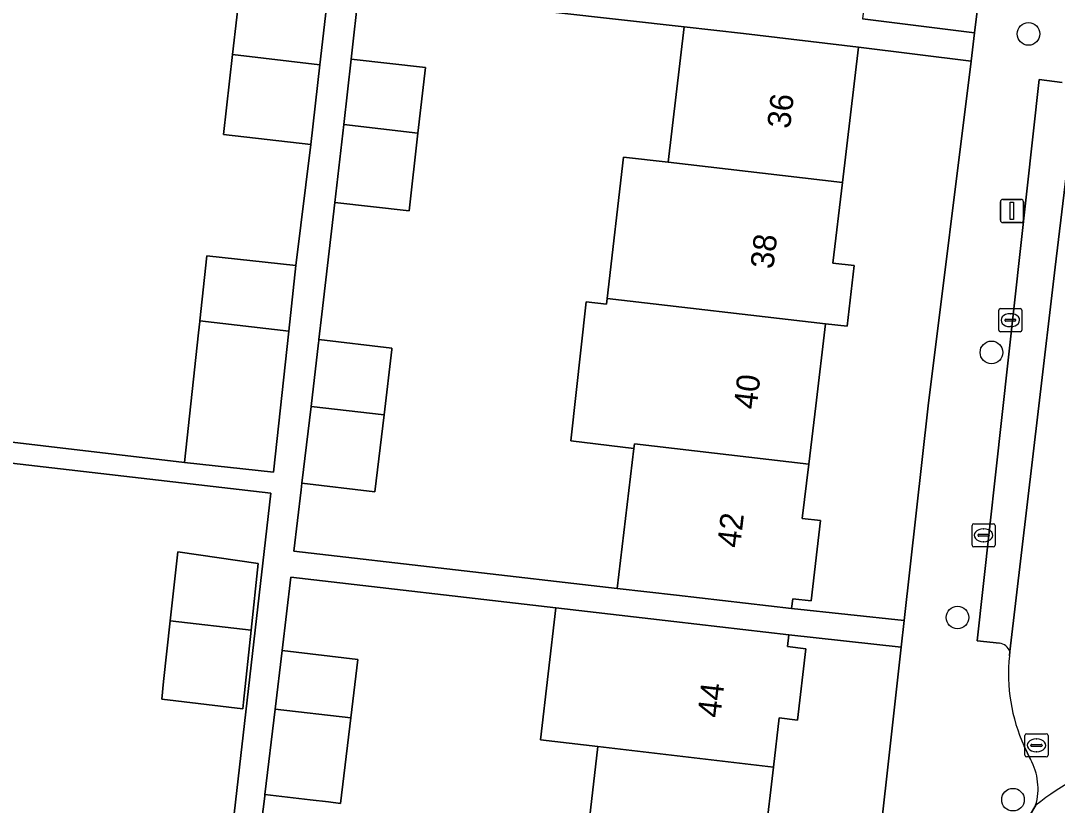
# Model space of a CAD drawing. Extents: x 161692 to 162379, y 380760 to 381678.
# Drawn here: x 162098.13 to 162142.95, y 380982.73 to 381016.64 of the extents above; entities that cross this region are included whole.
import ezdxf

# ---------------------------------------------------------------- set-up
doc = ezdxf.new("R2010")
doc.units = 0
for name, color, linetype in [('IMGEO_Boom', 7, 'Continuous'), ('IMGEO_Erf', 7, 'Continuous'), ('IMGEO_Kolk', 7, 'Continuous'), ('IMGEO_Lichtmast', 7, 'Continuous'), ('IMGEO_Pand', 7, 'Continuous'), ('IMGEO_Pand_nummerreeks', 7, 'Continuous'), ('IMGEO_Parkeervlak_open', 7, 'Continuous'), ('IMGEO_Rijbaan_lokaal_open', 7, 'Continuous'), ('IMGEO_Rioolput', 7, 'Continuous'), ('IMGEO_Voetpad_open', 7, 'Continuous')]:
    doc.layers.add(name, color=color, linetype=linetype)

msp = doc.modelspace()

# ---------------------------------------------------------------- linework, layer by layer
at = {"layer": 'IMGEO_Boom'}
for centre in [(162141.702, 381016.07), (162140.098, 381002.305), (162138.632, 380990.848), (162141.031, 380982.972)]:
    msp.add_circle(centre, 0.489, dxfattribs=at)
at = {"layer": 'IMGEO_Erf'}
for points in [[(162142.287, 381040.513), (162137.364, 381041.083), (162136.626, 381034.754), (162135.919, 381028.69), (162135.213, 381022.629), (162134.524, 381016.722), (162139.37, 381016.118), (162140.67, 381026.549)], [(162110.666, 381011.293), (162106.891, 381011.726), (162107.286, 381015.177), (162107.658, 381018.417), (162111.433, 381017.984), (162111.727, 381020.283), (162092.453, 381022.746), (162091.782, 381016.988), (162094.971, 381016.616), (162094.295, 381010.804), (162093.631, 381005.098), (162090.377, 381005.476), (162089.74, 381000), (162089.667, 380999.369), (162105.209, 380997.552), (162105.818, 381003.152), (162105.87, 381003.637), (162105.873, 381003.665), (162106.179, 381006.479), (162110.024, 381006.061)], [(162124.188, 381010.75), (162126.118, 381010.527), (162126.817, 381016.382), (162112.748, 381017.959), (162112.415, 381014.985), (162115.625, 381014.62), (162115.302, 381011.778), (162114.921, 381008.419), (162111.71, 381008.784), (162111.151, 381003.959), (162111.021, 381002.865), (162114.178, 381002.491), (162114.171, 381002.433), (162113.836, 380999.603), (162113.442, 380996.279), (162110.285, 380996.653), (162110.251, 380996.366), (162109.936, 380993.715), (162123.92, 380992.104), (162124.642, 380998.154), (162121.907, 380998.481), (162122.582, 381004.488), (162123.451, 381004.387), (162123.48, 381004.633)], [(162137.362, 381000), (162139.218, 381014.896), (162134.35, 381015.503), (162133.652, 381009.655), (162133.236, 381006.167), (162134.159, 381006.062), (162133.86, 381003.433), (162132.922, 381003.54), (162132.5, 381000), (162132.199, 380997.477), (162131.919, 380995.132), (162132.701, 380995.042), (162132.298, 380991.565), (162131.505, 380991.657), (162131.454, 380991.23), (162136.33, 380990.718)], [(162108.948, 380996.227), (162092.107, 380998.166), (162091.414, 380992.247), (162092.261, 380992.148), (162091.592, 380986.443), (162088.137, 380986.847), (162087.458, 380981.041), (162086.737, 380974.878), (162089.487, 380974.589), (162100.749, 380971.183), (162102.141, 380971.158), (162102.669, 380975.748), (162102.837, 380975.728), (162102.984, 380975.711), (162103.382, 380979.175), (162103.236, 380979.192), (162103.592, 380982.285), (162107.294, 380981.859)], [(162104.591, 380990.703), (162104.915, 380993.689), (162108.395, 380993.183), (162108.095, 380990.292), (162107.759, 380987.194), (162107.727, 380986.899), (162104.223, 380987.31), (162104.306, 380988.075)], [(162123.082, 380985.265), (162120.599, 380985.553), (162121.262, 380991.271), (162109.802, 380992.591), (162109.426, 380989.417), (162112.698, 380989.028), (162112.398, 380986.505), (162111.96, 380982.813), (162111.441, 380982.875), (162110.64, 380982.97), (162108.688, 380983.202), (162108.679, 380983.13), (162107.967, 380977.499), (162107.936, 380977.239), (162111.305, 380976.839), (162110.988, 380974.166), (162110.573, 380970.672), (162107.203, 380971.071), (162107.137, 380970.512), (162107.061, 380969.788), (162118.297, 380966.554), (162119.072, 380973.227), (162119.793, 380979.443), (162122.372, 380979.144)], [(162136.201, 380989.562), (162131.334, 380990.103), (162131.274, 380989.586), (162132.069, 380989.494), (162131.712, 380986.415), (162130.917, 380986.507), (162130.671, 380984.384), (162129.96, 380978.263), (162129.239, 380972.045), (162128.466, 380965.381), (162133.45, 380964.827)]]:
    msp.add_lwpolyline(points, close=True, dxfattribs=at)
at = {"layer": 'IMGEO_Kolk'}
for p, q in [((162140.416, 381003.272), (162140.416, 381004.124)), ((162140.491, 381004.198), (162141.343, 381004.198)), ((162140.904, 381003.978), (162140.929, 381003.978)), ((162141.417, 381004.124), (162141.417, 381003.272)), ((162140.675, 381003.692), (162140.675, 381003.704)), ((162141.113, 381003.655), (162140.715, 381003.655)), ((162140.718, 381003.741), (162141.116, 381003.741)), ((162140.927, 381003.418), (162140.902, 381003.418)), ((162141.159, 381003.704), (162141.159, 381003.692)), ((162141.343, 381003.198), (162140.491, 381003.198)), ((162139.259, 380993.973), (162139.259, 380994.825)), ((162139.334, 380994.899), (162140.186, 380994.899)), ((162140.26, 380994.825), (162140.26, 380993.973)), ((162139.518, 380994.393), (162139.518, 380994.405)), ((162139.561, 380994.442), (162139.959, 380994.442)), ((162139.747, 380994.679), (162139.772, 380994.679)), ((162140.002, 380994.405), (162140.002, 380994.393)), ((162139.956, 380994.356), (162139.558, 380994.356)), ((162139.77, 380994.119), (162139.745, 380994.119)), ((162140.186, 380993.899), (162139.334, 380993.899))]:
    msp.add_line(p, q, dxfattribs=at)
for points in [[(162140.416, 381003.272), (162140.416, 381004.124)], [(162140.491, 381004.198), (162141.343, 381004.198)], [(162141.417, 381004.124), (162141.417, 381003.272)], [(162141.343, 381003.198), (162140.491, 381003.198)], [(162139.259, 380993.973), (162139.259, 380994.825)], [(162139.334, 380994.899), (162140.186, 380994.899)], [(162140.26, 380994.825), (162140.26, 380993.973)], [(162140.186, 380993.899), (162139.334, 380993.899)]]:
    msp.add_lwpolyline(points, dxfattribs=at)
for centre, radius, start, end in [((162140.493, 381004.122), 0.0765, 91.552, 178.448), ((162140.493, 381004.122), 0.0765, 91.552, 178.448), ((162141.341, 381004.122), 0.0765, 1.552, 88.448), ((162141.341, 381004.122), 0.0765, 1.552, 88.448), ((162140.715, 381003.701), 0.0403, 85.8775, 175.7526), ((162140.712, 381003.691), 0.0366, 178.938, 274.7102), ((162141.116, 381003.698), 0.043, 264.8664, 352.4533), ((162141.12, 381003.703), 0.0386, 1.7309, 96.639), ((162140.493, 381003.274), 0.0765, 181.552, 268.448), ((162140.493, 381003.274), 0.0765, 181.552, 268.448), ((162141.341, 381003.274), 0.0765, 271.552, 358.448), ((162141.341, 381003.274), 0.0765, 271.552, 358.448), ((162139.336, 380994.823), 0.0765, 91.552, 178.448), ((162139.336, 380994.823), 0.0765, 91.552, 178.448), ((162140.184, 380994.823), 0.0765, 1.552, 88.448), ((162140.184, 380994.823), 0.0765, 1.552, 88.448), ((162139.558, 380994.402), 0.0403, 85.8775, 175.7526), ((162139.555, 380994.392), 0.0366, 178.938, 274.7102), ((162139.959, 380994.399), 0.043, 264.8664, 352.4533), ((162139.963, 380994.404), 0.0386, 1.7309, 96.639), ((162139.336, 380993.975), 0.0765, 181.552, 268.448), ((162139.336, 380993.975), 0.0765, 181.552, 268.448), ((162140.184, 380993.975), 0.0765, 271.552, 358.448), ((162140.184, 380993.975), 0.0765, 271.552, 358.448)]:
    msp.add_arc(centre, radius, start, end, dxfattribs=at)
for centre, major_axis, ratio, start_param, end_param in [((162140.903, 381003.698), (-0.387, 0.002), 0.722429, 4.712389, 7.853982), ((162140.928, 381003.698), (-0.39, 0.002), 0.717154, 1.570796, 4.712389), ((162139.746, 380994.399), (-0.387, 0.002), 0.722429, 4.712389, 7.853982), ((162139.771, 380994.399), (-0.39, 0.002), 0.717154, 1.570796, 4.712389)]:
    msp.add_ellipse(centre, major_axis=major_axis, ratio=ratio, start_param=start_param, end_param=end_param, dxfattribs=at)
at = {"layer": 'IMGEO_Lichtmast'}
for p, q in [((162140.49, 381008.018), (162140.49, 381008.818)), ((162140.49, 381008.818), (162140.49, 381008.018)), ((162140.59, 381008.918), (162141.38, 381008.918)), ((162141.38, 381008.918), (162140.59, 381008.918)), ((162141.48, 381008.818), (162141.48, 381008.018)), ((162141.48, 381008.018), (162141.48, 381008.818)), ((162141.38, 381007.918), (162140.59, 381007.918)), ((162140.59, 381007.918), (162141.38, 381007.918))]:
    msp.add_line(p, q, dxfattribs=at)
msp.add_lwpolyline([(162140.91, 381008.793), (162141.06, 381008.793), (162141.06, 381008.043), (162140.91, 381008.043), (162140.91, 381008.793)], dxfattribs=at)
for centre, start, end in [((162140.59, 381008.818), 90, 180), ((162140.59, 381008.818), 90, 180), ((162141.38, 381008.818), 0, 90), ((162141.38, 381008.818), 360, 90), ((162140.59, 381008.018), 180, 270), ((162140.59, 381008.018), 180, 270), ((162141.38, 381008.018), 270, 0), ((162141.38, 381008.018), 270, 0)]:
    msp.add_arc(centre, 0.1, start, end, dxfattribs=at)
at = {"layer": 'IMGEO_Pand'}
for points in [[(162107.286, 381015.177), (162111.061, 381014.736), (162111.433, 381017.984), (162107.658, 381018.417)], [(162126.118, 381010.527), (162133.652, 381009.655), (162134.35, 381015.503), (162129.384, 381016.082), (162126.817, 381016.382)], [(162107.286, 381015.177), (162106.891, 381011.726), (162110.666, 381011.293), (162111.061, 381014.736)], [(162112.415, 381014.985), (162112.093, 381012.15), (162115.302, 381011.778), (162115.625, 381014.62)], [(162115.302, 381011.778), (162112.093, 381012.15), (162111.71, 381008.784), (162114.921, 381008.419)], [(162126.118, 381010.527), (162124.188, 381010.75), (162123.48, 381004.633), (162132.922, 381003.54), (162133.86, 381003.433), (162134.159, 381006.062), (162133.236, 381006.167), (162133.652, 381009.655)], [(162105.873, 381003.665), (162109.714, 381003.216), (162110.024, 381006.061), (162106.179, 381006.479)], [(162124.642, 380998.154), (162124.665, 380998.349), (162132.199, 380997.477), (162132.5, 381000), (162132.922, 381003.54), (162123.48, 381004.633), (162123.451, 381004.387), (162122.582, 381004.488), (162121.907, 380998.481)], [(162105.873, 381003.665), (162105.87, 381003.637), (162105.818, 381003.152), (162105.209, 380997.552), (162109.053, 380997.134), (162109.714, 381003.216)], [(162111.021, 381002.865), (162111.014, 381002.807), (162111.004, 381002.72), (162110.678, 380999.968), (162113.836, 380999.603), (162114.171, 381002.433), (162114.178, 381002.491)], [(162113.836, 380999.603), (162110.678, 380999.968), (162110.285, 380996.653), (162113.442, 380996.279)], [(162124.642, 380998.154), (162123.92, 380992.104), (162126.488, 380991.806), (162131.454, 380991.23), (162131.505, 380991.657), (162132.298, 380991.565), (162132.701, 380995.042), (162131.919, 380995.132), (162132.199, 380997.477), (162124.665, 380998.349)], [(162104.591, 380990.703), (162108.095, 380990.292), (162108.395, 380993.183), (162104.915, 380993.689)], [(162123.082, 380985.265), (162130.671, 380984.384), (162130.917, 380986.507), (162131.712, 380986.415), (162132.069, 380989.494), (162131.274, 380989.586), (162131.334, 380990.103), (162126.368, 380990.679), (162121.262, 380991.271), (162120.599, 380985.553)], [(162108.095, 380990.292), (162104.591, 380990.703), (162104.306, 380988.075), (162104.223, 380987.31), (162107.727, 380986.899), (162107.759, 380987.194)], [(162109.426, 380989.417), (162109.125, 380986.885), (162112.398, 380986.505), (162112.698, 380989.028)], [(162112.398, 380986.505), (162109.125, 380986.885), (162108.688, 380983.202), (162110.64, 380982.97), (162111.441, 380982.875), (162111.96, 380982.813)], [(162130.671, 380984.384), (162123.082, 380985.265), (162122.372, 380979.144), (162123.269, 380979.04), (162129.96, 380978.263)]]:
    msp.add_lwpolyline(points, close=True, dxfattribs=at)
at = {"layer": 'IMGEO_Parkeervlak_open'}
for points in [[(162143.163, 381013.971), (162142.166, 381014.102), (162139.484, 380989.84), (162140.453, 380989.736)], [(162140.898, 380989.381), (162142.147, 381000), (162142.853, 381005.99), (162143.862, 381014.364)]]:
    msp.add_lwpolyline(points, dxfattribs=at)
msp.add_arc((162140.37, 380989.176), 0.566, 21.2551, 81.5825, dxfattribs=at)
at = {"layer": 'IMGEO_Rijbaan_lokaal_open'}
for points in [[(162144.209, 380991.965), (162145.066, 381000), (162145.747, 381005.78), (162146.742, 381014.041), (162143.862, 381014.364), (162142.853, 381005.99), (162142.147, 381000), (162140.898, 380989.381), (162140.875, 380989.191)], [(162141.509, 380985.291), (162141.79, 380984.716)], [(162142.012, 380982.731), (162141.745, 380982.268), (162140.289, 380980.008), (162139.44, 380977.284)]]:
    msp.add_lwpolyline(points, dxfattribs=at)
for centre, radius, start, end in [((162148.401, 380988.413), 7.566, 174.0978, 204.3691), ((162149.785, 380972.821), 12.595, 88.6294, 128.1084), ((162149.785, 380972.821), 12.595, 88.6294, 128.1084), ((162139.506, 380983.456), 2.608, 343.8679, 28.8949)]:
    msp.add_arc(centre, radius, start, end, dxfattribs=at)
at = {"layer": 'IMGEO_Rioolput'}
for p, q in [((162141.545, 380984.894), (162141.545, 380985.746)), ((162141.62, 380985.82), (162142.472, 380985.82)), ((162142.033, 380985.6), (162142.058, 380985.6)), ((162142.546, 380985.746), (162142.546, 380984.894)), ((162141.804, 380985.314), (162141.804, 380985.326)), ((162142.242, 380985.277), (162141.844, 380985.277)), ((162141.847, 380985.363), (162142.245, 380985.363)), ((162142.056, 380985.04), (162142.031, 380985.04)), ((162142.288, 380985.326), (162142.288, 380985.314)), ((162142.472, 380984.82), (162141.62, 380984.82))]:
    msp.add_line(p, q, dxfattribs=at)
for points in [[(162141.545, 380984.894), (162141.545, 380985.746)], [(162141.62, 380985.82), (162142.472, 380985.82)], [(162142.546, 380985.746), (162142.546, 380984.894)], [(162142.472, 380984.82), (162141.62, 380984.82)]]:
    msp.add_lwpolyline(points, dxfattribs=at)
for centre, radius, start, end in [((162141.622, 380985.744), 0.0765, 91.552, 178.448), ((162141.622, 380985.744), 0.0765, 91.552, 178.448), ((162142.47, 380985.744), 0.0765, 1.552, 88.448), ((162142.47, 380985.744), 0.0765, 1.552, 88.448), ((162141.844, 380985.323), 0.0403, 85.8775, 175.7526), ((162141.841, 380985.313), 0.0366, 178.938, 274.7102), ((162142.245, 380985.32), 0.043, 264.8664, 352.4533), ((162142.249, 380985.325), 0.0386, 1.7309, 96.639), ((162141.622, 380984.896), 0.0765, 181.552, 268.448), ((162141.622, 380984.896), 0.0765, 181.552, 268.448), ((162142.47, 380984.896), 0.0765, 271.552, 358.448), ((162142.47, 380984.896), 0.0765, 271.552, 358.448)]:
    msp.add_arc(centre, radius, start, end, dxfattribs=at)
for centre, major_axis, ratio, start_param, end_param in [((162142.032, 380985.32), (-0.387, 0.002), 0.722429, 4.712389, 7.853982), ((162142.057, 380985.32), (-0.39, 0.002), 0.717154, 1.570796, 4.712389)]:
    msp.add_ellipse(centre, major_axis=major_axis, ratio=ratio, start_param=start_param, end_param=end_param, dxfattribs=at)
at = {"layer": 'IMGEO_Voetpad_open'}
for points in [[(162157.651, 381135.259), (162153.313, 381135.753), (162150.568, 381112.043), (162150.439, 381110.931), (162150.334, 381110.022), (162145.42, 381067.579), (162145.245, 381066.064), (162142.43, 381041.751), (162142.287, 381040.513), (162140.67, 381026.549), (162139.37, 381016.118), (162139.218, 381014.896), (162137.362, 381000), (162136.33, 380990.718), (162136.201, 380989.562), (162133.45, 380964.827), (162133.292, 380963.402), (162133.289, 380963.379), (162132.879, 380959.696), (162131.228, 380944.847)], [(162111.433, 381017.984), (162111.061, 381014.736), (162110.666, 381011.293), (162110.024, 381006.061), (162109.714, 381003.216), (162109.053, 380997.134), (162105.209, 380997.552), (162089.667, 380999.369)], [(162107.967, 380977.499), (162108.679, 380983.13), (162108.688, 380983.202), (162109.125, 380986.885), (162109.426, 380989.417), (162109.802, 380992.591), (162121.262, 380991.271), (162126.368, 380990.679), (162131.334, 380990.103), (162136.201, 380989.562), (162136.33, 380990.718), (162131.454, 380991.23), (162126.488, 380991.806), (162123.92, 380992.104), (162109.936, 380993.715), (162110.251, 380996.366), (162110.285, 380996.653), (162110.678, 380999.968), (162111.004, 381002.72), (162111.014, 381002.807), (162111.021, 381002.865), (162111.151, 381003.959), (162111.71, 381008.784), (162112.093, 381012.15), (162112.415, 381014.985), (162112.748, 381017.959), (162126.817, 381016.382), (162129.384, 381016.082), (162134.35, 381015.503), (162139.218, 381014.896), (162139.37, 381016.118), (162134.524, 381016.722)], [(162140.453, 380989.736), (162139.484, 380989.84), (162142.166, 381014.102), (162143.163, 381013.971)], [(162092.107, 380998.166), (162108.948, 380996.227), (162107.294, 380981.859), (162107.534, 380981.831), (162107.178, 380978.73), (162106.293, 380971.045), (162106.255, 380970.69), (162104.851, 380970.85), (162104.46, 380970.894), (162103.167, 380971.041), (162102.888, 380971.073), (162102.141, 380971.158), (162100.749, 380971.183), (162089.487, 380974.589)], [(162140.875, 380989.191), (162140.898, 380989.381)], [(162141.79, 380984.716), (162141.509, 380985.291)], [(162140.289, 380980.008), (162141.745, 380982.268), (162142.012, 380982.731)]]:
    msp.add_lwpolyline(points, dxfattribs=at)
for centre, radius, start, end in [((162140.37, 380989.176), 0.566, 21.2551, 81.5825), ((162148.401, 380988.413), 7.566, 174.0978, 204.3691), ((162139.506, 380983.456), 2.608, 343.8679, 28.8949)]:
    msp.add_arc(centre, radius, start, end, dxfattribs=at)

# ---------------------------------------------------------------- texts
at = {"layer": 'IMGEO_Pand_nummerreeks'}
for s, rotation, p in [('36', 83.1962, (162131.387, 381011.946)), ('38', 83.1962, (162130.664, 381005.881)), ('40', 83.1962, (162129.94, 380999.813)), ('42', 83.1992, (162129.226, 380993.828)), ('44', 83.3827, (162128.377, 380986.482))]:
    msp.add_text(s, height=1, rotation=rotation, dxfattribs=at).set_placement(p)

doc.saveas('drawing.dxf')
